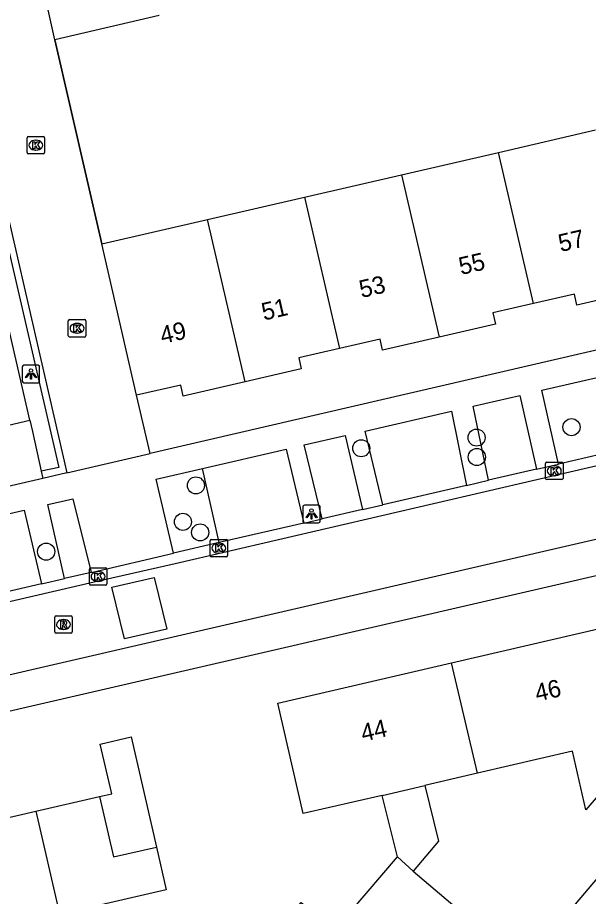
# Model space of a CAD drawing. Extents: x 156414 to 157775, y 382335 to 383765.
# Drawn here: x 156885.5 to 156918.1, y 382647.8 to 382698 of the extents above; entities that cross this region are included whole.
import ezdxf

# ---------------------------------------------------------------- set-up
doc = ezdxf.new("R2010")
doc.units = 0
for name, color, linetype in [('IMGEO_Boom', 7, 'Continuous'), ('IMGEO_Groenvoorziening', 7, 'Continuous'), ('IMGEO_Kolk', 7, 'Continuous'), ('IMGEO_Lichtpunt', 7, 'Continuous'), ('IMGEO_Muur', 7, 'Continuous'), ('IMGEO_Pand', 7, 'Continuous'), ('IMGEO_Pand_nummerreeks', 7, 'Continuous'), ('IMGEO_Rijbaan_lokaal_gesloten', 7, 'Continuous'), ('IMGEO_Rijbaan_lokaal_open', 7, 'Continuous'), ('IMGEO_Rioolput', 7, 'Continuous'), ('IMGEO_Voetpad_open', 7, 'Continuous')]:
    doc.layers.add(name, color=color, linetype=linetype)

msp = doc.modelspace()

# ---------------------------------------------------------------- linework, layer by layer
at = {"layer": 'IMGEO_Boom'}
for centre in [(156917.155, 382674.59), (156911.726, 382673.992), (156905.127, 382673.384), (156911.738, 382672.882), (156895.672, 382671.259), (156894.929, 382669.175), (156895.917, 382668.574), (156887.106, 382667.473)]:
    msp.add_circle(centre, 0.489, dxfattribs=at)
at = {"layer": 'IMGEO_Groenvoorziening'}
msp.add_lwpolyline([(156886.175, 382674.984), (156886.321, 382674.35), (156886.829, 382672.067)], dxfattribs=at)
at = {"layer": 'IMGEO_Kolk'}
for p, q in [((156886.013, 382690.281), (156886.013, 382691.133)), ((156886.088, 382691.207), (156886.94, 382691.207)), ((156887.014, 382691.133), (156887.014, 382690.281)), ((156886.501, 382690.987), (156886.526, 382690.987)), ((156886.94, 382690.207), (156886.088, 382690.207)), ((156886.524, 382690.427), (156886.499, 382690.427)), ((156888.373, 382679.817), (156888.373, 382680.669)), ((156888.448, 382680.743), (156889.3, 382680.743)), ((156889.374, 382680.669), (156889.374, 382679.817)), ((156888.861, 382680.523), (156888.886, 382680.523)), ((156889.3, 382679.743), (156888.448, 382679.743)), ((156888.884, 382679.963), (156888.859, 382679.963)), ((156915.742, 382672.59), (156916.594, 382672.59)), ((156915.667, 382671.664), (156915.667, 382672.516)), ((156916.155, 382672.37), (156916.18, 382672.37)), ((156916.668, 382672.516), (156916.668, 382671.664)), ((156916.594, 382671.59), (156915.742, 382671.59)), ((156916.178, 382671.81), (156916.153, 382671.81)), ((156896.482, 382667.248), (156896.482, 382668.1)), ((156896.557, 382668.174), (156897.409, 382668.174)), ((156897.483, 382668.1), (156897.483, 382667.248)), ((156896.97, 382667.954), (156896.995, 382667.954)), ((156897.409, 382667.174), (156896.557, 382667.174)), ((156896.993, 382667.394), (156896.968, 382667.394)), ((156889.651, 382666.552), (156890.503, 382666.552)), ((156889.576, 382665.626), (156889.576, 382666.478)), ((156890.064, 382666.332), (156890.089, 382666.332)), ((156890.577, 382666.478), (156890.577, 382665.626)), ((156890.503, 382665.552), (156889.651, 382665.552)), ((156890.087, 382665.772), (156890.062, 382665.772))]:
    msp.add_line(p, q, dxfattribs=at)
for points in [[(156886.013, 382690.281), (156886.013, 382691.133)], [(156886.088, 382691.207), (156886.94, 382691.207)], [(156887.014, 382691.133), (156887.014, 382690.281)], [(156886.334, 382690.907), (156886.457, 382690.907), (156886.457, 382690.756), (156886.587, 382690.907), (156886.751, 382690.907), (156886.605, 382690.756), (156886.758, 382690.507), (156886.606, 382690.507), (156886.521, 382690.671), (156886.457, 382690.604), (156886.457, 382690.507), (156886.334, 382690.507), (156886.334, 382690.907)], [(156886.94, 382690.207), (156886.088, 382690.207)], [(156888.373, 382679.817), (156888.373, 382680.669)], [(156888.448, 382680.743), (156889.3, 382680.743)], [(156889.374, 382680.669), (156889.374, 382679.817)], [(156888.694, 382680.443), (156888.817, 382680.443), (156888.817, 382680.292), (156888.947, 382680.443), (156889.111, 382680.443), (156888.965, 382680.292), (156889.118, 382680.043), (156888.966, 382680.043), (156888.881, 382680.207), (156888.817, 382680.14), (156888.817, 382680.043), (156888.694, 382680.043), (156888.694, 382680.443)], [(156889.3, 382679.743), (156888.448, 382679.743)], [(156915.742, 382672.59), (156916.594, 382672.59)], [(156915.667, 382671.664), (156915.667, 382672.516)], [(156915.988, 382672.29), (156916.111, 382672.29), (156916.111, 382672.139), (156916.241, 382672.29), (156916.405, 382672.29), (156916.259, 382672.139), (156916.412, 382671.89), (156916.26, 382671.89), (156916.175, 382672.054), (156916.111, 382671.987), (156916.111, 382671.89), (156915.988, 382671.89), (156915.988, 382672.29)], [(156916.668, 382672.516), (156916.668, 382671.664)], [(156916.594, 382671.59), (156915.742, 382671.59)], [(156896.482, 382667.248), (156896.482, 382668.1)], [(156896.557, 382668.174), (156897.409, 382668.174)], [(156897.483, 382668.1), (156897.483, 382667.248)], [(156896.803, 382667.874), (156896.926, 382667.874), (156896.926, 382667.723), (156897.056, 382667.874), (156897.22, 382667.874), (156897.074, 382667.723), (156897.227, 382667.474), (156897.075, 382667.474), (156896.99, 382667.638), (156896.926, 382667.571), (156896.926, 382667.474), (156896.803, 382667.474), (156896.803, 382667.874)], [(156897.409, 382667.174), (156896.557, 382667.174)], [(156889.651, 382666.552), (156890.503, 382666.552)], [(156889.576, 382665.626), (156889.576, 382666.478)], [(156889.897, 382666.252), (156890.02, 382666.252), (156890.02, 382666.101), (156890.15, 382666.252), (156890.314, 382666.252), (156890.168, 382666.101), (156890.321, 382665.852), (156890.169, 382665.852), (156890.084, 382666.016), (156890.02, 382665.949), (156890.02, 382665.852), (156889.897, 382665.852), (156889.897, 382666.252)], [(156890.577, 382666.478), (156890.577, 382665.626)], [(156890.503, 382665.552), (156889.651, 382665.552)]]:
    msp.add_lwpolyline(points, dxfattribs=at)
for centre, start, end in [((156886.09, 382691.131), 91.552, 178.448), ((156886.09, 382691.131), 91.552, 178.448), ((156886.938, 382691.131), 1.552, 88.448), ((156886.938, 382691.131), 1.552, 88.448), ((156886.09, 382690.283), 181.552, 268.448), ((156886.09, 382690.283), 181.552, 268.448), ((156886.938, 382690.283), 271.552, 358.448), ((156886.938, 382690.283), 271.552, 358.448), ((156888.45, 382680.667), 91.552, 178.448), ((156888.45, 382680.667), 91.552, 178.448), ((156889.298, 382680.667), 1.552, 88.448), ((156889.298, 382680.667), 1.552, 88.448), ((156888.45, 382679.819), 181.552, 268.448), ((156888.45, 382679.819), 181.552, 268.448), ((156889.298, 382679.819), 271.552, 358.448), ((156889.298, 382679.819), 271.552, 358.448), ((156915.744, 382672.514), 91.552, 178.448), ((156915.744, 382672.514), 91.552, 178.448), ((156916.592, 382672.514), 1.552, 88.448), ((156916.592, 382672.514), 1.552, 88.448), ((156915.744, 382671.666), 181.552, 268.448), ((156915.744, 382671.666), 181.552, 268.448), ((156916.592, 382671.666), 271.552, 358.448), ((156916.592, 382671.666), 271.552, 358.448), ((156896.559, 382668.098), 91.552, 178.448), ((156896.559, 382668.098), 91.552, 178.448), ((156897.407, 382668.098), 1.552, 88.448), ((156897.407, 382668.098), 1.552, 88.448), ((156896.559, 382667.25), 181.552, 268.448), ((156896.559, 382667.25), 181.552, 268.448), ((156897.407, 382667.25), 271.552, 358.448), ((156897.407, 382667.25), 271.552, 358.448), ((156889.653, 382666.476), 91.552, 178.448), ((156889.653, 382666.476), 91.552, 178.448), ((156890.501, 382666.476), 1.552, 88.448), ((156890.501, 382666.476), 1.552, 88.448), ((156889.653, 382665.628), 181.552, 268.448), ((156889.653, 382665.628), 181.552, 268.448), ((156890.501, 382665.628), 271.552, 358.448), ((156890.501, 382665.628), 271.552, 358.448)]:
    msp.add_arc(centre, 0.0765, start, end, dxfattribs=at)
for centre, major_axis, ratio, start_param, end_param in [((156886.5, 382690.707), (-0.387, 0.002), 0.722429, 4.712389, 7.853982), ((156886.525, 382690.707), (-0.39, 0.002), 0.717154, 1.570796, 4.712389), ((156888.86, 382680.243), (-0.387, 0.002), 0.722429, 4.712389, 7.853982), ((156888.885, 382680.243), (-0.39, 0.002), 0.717154, 1.570796, 4.712389), ((156916.154, 382672.09), (-0.387, 0.002), 0.722429, 4.712389, 7.853982), ((156916.179, 382672.09), (-0.39, 0.002), 0.717154, 1.570796, 4.712389), ((156896.969, 382667.674), (-0.387, 0.002), 0.722429, 4.712389, 7.853982), ((156896.994, 382667.674), (-0.39, 0.002), 0.717154, 1.570796, 4.712389), ((156890.063, 382666.052), (-0.387, 0.002), 0.722429, 4.712389, 7.853982), ((156890.088, 382666.052), (-0.39, 0.002), 0.717154, 1.570796, 4.712389)]:
    msp.add_ellipse(centre, major_axis=major_axis, ratio=ratio, start_param=start_param, end_param=end_param, dxfattribs=at)
at = {"layer": 'IMGEO_Lichtpunt'}
for p, q in [((156886.64, 382678.127), (156885.832, 382678.127)), ((156886.64, 382678.127), (156885.832, 382678.127)), ((156885.738, 382678.032), (156885.738, 382677.225)), ((156885.738, 382678.032), (156885.738, 382677.225)), ((156886.734, 382677.225), (156886.734, 382678.032)), ((156886.734, 382677.225), (156886.734, 382678.032)), ((156885.832, 382677.131), (156886.64, 382677.131)), ((156885.832, 382677.131), (156886.64, 382677.131)), ((156901.787, 382670.028), (156901.787, 382669.221)), ((156901.787, 382670.028), (156901.787, 382669.221)), ((156902.689, 382670.123), (156901.881, 382670.123)), ((156902.689, 382670.123), (156901.881, 382670.123)), ((156902.783, 382669.221), (156902.783, 382670.028)), ((156902.783, 382669.221), (156902.783, 382670.028)), ((156901.881, 382669.127), (156902.689, 382669.127)), ((156901.881, 382669.127), (156902.689, 382669.127))]:
    msp.add_line(p, q, dxfattribs=at)
for points in [[(156886.112, 382677.696), (156886.151, 382677.668), (156885.963, 382677.406), (156885.925, 382677.433), (156886.112, 382677.696)], [(156886.214, 382677.648), (156886.261, 382677.648), (156886.261, 382677.326), (156886.214, 382677.326), (156886.214, 382677.648)], [(156886.324, 382677.668), (156886.362, 382677.695), (156886.549, 382677.433), (156886.51, 382677.405), (156886.324, 382677.668)], [(156902.161, 382669.692), (156902.2, 382669.664), (156902.012, 382669.402), (156901.974, 382669.429), (156902.161, 382669.692)], [(156902.263, 382669.644), (156902.31, 382669.644), (156902.31, 382669.322), (156902.263, 382669.322), (156902.263, 382669.644)], [(156902.373, 382669.664), (156902.411, 382669.691), (156902.598, 382669.429), (156902.559, 382669.401), (156902.373, 382669.664)]]:
    msp.add_lwpolyline(points, dxfattribs=at)
for centre in [(156886.237, 382677.83), (156902.286, 382669.826)]:
    msp.add_circle(centre, 0.0994, dxfattribs=at)
for centre, start, end in [((156885.832, 382678.032), 90, 180), ((156885.832, 382678.032), 90, 180), ((156886.64, 382678.032), 0, 90), ((156886.64, 382678.032), 0, 90), ((156885.832, 382677.225), 180, 270), ((156885.832, 382677.225), 180, 270), ((156886.64, 382677.225), 270, 0), ((156886.64, 382677.225), 270, 360), ((156901.881, 382670.028), 90, 180), ((156901.881, 382670.028), 90, 180), ((156902.689, 382670.028), 0, 90), ((156902.689, 382670.028), 0, 90), ((156901.881, 382669.221), 180, 270), ((156901.881, 382669.221), 180, 270), ((156902.689, 382669.221), 270, 0), ((156902.689, 382669.221), 270, 360)]:
    msp.add_arc(centre, 0.0946, start, end, dxfattribs=at)
at = {"layer": 'IMGEO_Muur'}
for points in [[(156882.329, 382697.898), (156888.288, 382671.973)], [(156881.052, 382697.157), (156882.021, 382697.39), (156887.823, 382672.288), (156886.829, 382672.067)], [(156887.6, 382696.735), (156890.292, 382685.06)], [(156886.829, 382672.067), (156886.92, 382671.657)], [(156888.288, 382671.973), (156886.92, 382671.657)]]:
    msp.add_lwpolyline(points, dxfattribs=at)
at = {"layer": 'IMGEO_Pand'}
for points in [[(156887.6, 382696.735), (156887.099, 382698.962)], [(156893.568, 382698.113), (156887.6, 382696.735)], [(156912.975, 382690.296), (156918.534, 382691.579)], [(156907.426, 382689.015), (156912.975, 382690.296)], [(156914.99, 382681.656), (156912.975, 382690.296)], [(156901.877, 382687.734), (156907.426, 382689.015)], [(156907.426, 382689.015), (156909.579, 382679.738)], [(156896.338, 382686.456), (156901.877, 382687.734)], [(156901.877, 382687.734), (156903.884, 382679.092)], [(156890.292, 382685.06), (156896.338, 382686.456)], [(156898.493, 382677.178), (156896.338, 382686.456)], [(156892.274, 382676.411), (156890.292, 382685.06)], [(156886.175, 382674.984), (156884.178, 382683.642)], [(156920.686, 382682.303), (156917.466, 382681.559), (156917.32, 382682.194), (156914.99, 382681.656)], [(156914.99, 382681.656), (156912.653, 382681.116), (156912.799, 382680.482), (156909.579, 382679.738)], [(156909.579, 382679.738), (156906.349, 382678.992), (156906.203, 382679.627), (156903.884, 382679.092)], [(156903.884, 382679.092), (156901.555, 382678.554), (156901.701, 382677.919), (156898.493, 382677.178)], [(156898.493, 382677.178), (156894.949, 382676.361), (156894.803, 382676.995), (156892.274, 382676.411)], [(156880.278, 382672.952), (156883.788, 382673.764), (156883.642, 382674.398), (156886.175, 382674.984)], [(156910.296, 382661.117), (156920.248, 382663.415), (156921.723, 382657.073), (156917.975, 382652.712), (156917.213, 382656.06), (156911.779, 382654.805)], [(156906.321, 382653.541), (156901.81, 382652.497), (156900.348, 382658.819), (156910.296, 382661.117)], [(156911.779, 382654.805), (156910.296, 382661.117)], [(156890.16, 382653.471), (156890.857, 382653.63), (156890.187, 382656.473), (156891.968, 382656.885), (156893.417, 382650.581)], [(156911.779, 382654.805), (156908.761, 382654.108)], [(156906.321, 382653.541), (156908.761, 382654.108)], [(156908.761, 382654.108), (156909.552, 382650.927), (156908.101, 382649.218)], [(156886.514, 382652.638), (156890.16, 382653.471)], [(156890.16, 382653.471), (156890.956, 382650.02), (156893.417, 382650.581)], [(156907.194, 382650.032), (156906.321, 382653.541)], [(156882.804, 382651.789), (156886.514, 382652.638)], [(156886.514, 382652.638), (156887.868, 382646.764), (156889.009, 382646.992)], [(156893.417, 382650.581), (156893.979, 382648.134), (156889.009, 382646.992)], [(156898.776, 382643.996), (156901.698, 382647.416), (156903.623, 382645.833), (156907.194, 382650.032)], [(156908.101, 382649.218), (156907.194, 382650.032)], [(156908.101, 382649.218), (156912.129, 382645.803), (156905.53, 382638.026)]]:
    msp.add_lwpolyline(points, dxfattribs=at)
at = {"layer": 'IMGEO_Rijbaan_lokaal_gesloten'}
for points in [[(156921.083, 382672.955), (156894.488, 382666.782), (156889.852, 382665.724), (156854.261, 382657.483)], [(156855.169, 382653.553), (156921.11, 382668.783)]]:
    msp.add_lwpolyline(points, dxfattribs=at)
at = {"layer": 'IMGEO_Rijbaan_lokaal_open'}
for points in [[(156920.517, 382673.424), (156916.403, 382672.473)], [(156915.16, 382672.186), (156912.407, 382671.55)], [(156915.16, 382672.186), (156916.403, 382672.473)], [(156911.156, 382671.261), (156912.407, 382671.55)], [(156911.156, 382671.261), (156906.355, 382670.152)], [(156905.195, 382669.884), (156906.355, 382670.152)], [(156905.195, 382669.884), (156902.893, 382669.352)], [(156901.846, 382669.111), (156897.006, 382667.993)], [(156901.846, 382669.111), (156902.893, 382669.352)], [(156897.006, 382667.993), (156894.389, 382667.388)], [(156889.682, 382666.277), (156894.389, 382667.388)], [(156889.682, 382666.277), (156888.16, 382665.937)], [(156894.009, 382663.046), (156891.595, 382662.481), (156890.855, 382665.442), (156893.288, 382666.005), (156894.009, 382663.046)], [(156886.834, 382665.63), (156884.449, 382665.077)], [(156886.834, 382665.63), (156888.16, 382665.937)]]:
    msp.add_lwpolyline(points, dxfattribs=at)
at = {"layer": 'IMGEO_Rioolput'}
for p, q in [((156887.594, 382662.882), (156887.594, 382663.734)), ((156887.669, 382663.808), (156888.521, 382663.808)), ((156888.082, 382663.588), (156888.107, 382663.588)), ((156888.595, 382663.734), (156888.595, 382662.882)), ((156888.105, 382663.028), (156888.08, 382663.028)), ((156888.521, 382662.808), (156887.669, 382662.808))]:
    msp.add_line(p, q, dxfattribs=at)
for points in [[(156887.594, 382662.882), (156887.594, 382663.734)], [(156887.669, 382663.808), (156888.521, 382663.808)], [(156888.183, 382663.506), (156887.931, 382663.508), (156887.931, 382663.108)], [(156888.595, 382663.734), (156888.595, 382662.882)], [(156887.931, 382663.108), (156888.055, 382663.108), (156888.055, 382663.27), (156888.066, 382663.27)], [(156888.109, 382663.427), (156888.055, 382663.427), (156888.055, 382663.346)], [(156888.055, 382663.346), (156888.107, 382663.346)], [(156888.113, 382663.241), (156888.184, 382663.108), (156888.324, 382663.108), (156888.259, 382663.234)], [(156888.521, 382662.808), (156887.669, 382662.808)]]:
    msp.add_lwpolyline(points, dxfattribs=at)
for centre, radius, start, end in [((156887.671, 382663.732), 0.0765, 91.552, 178.448), ((156887.671, 382663.732), 0.0765, 91.552, 178.448), ((156888.182, 382663.396), 0.109, 350.3612, 89.416), ((156888.519, 382663.732), 0.0765, 1.552, 88.448), ((156888.519, 382663.732), 0.0765, 1.552, 88.448), ((156888.065, 382663.217), 0.0533, 26.0293, 88.6989), ((156888.091, 382663.535), 0.19, 274.7715, 282.9687), ((156888.115, 382663.331), 0.0964, 77.0061, 93.1865), ((156888.129, 382663.388), 0.0378, 276.6634, 79.6772), ((156888.18, 382663.396), 0.112, 277.5842, 350.9817), ((156888.164, 382663.181), 0.108, 29.5134, 73.7905), ((156887.671, 382662.884), 0.0765, 181.552, 268.448), ((156887.671, 382662.884), 0.0765, 181.552, 268.448), ((156888.519, 382662.884), 0.0765, 271.552, 358.448), ((156888.519, 382662.884), 0.0765, 271.552, 358.448)]:
    msp.add_arc(centre, radius, start, end, dxfattribs=at)
for centre, major_axis, ratio, start_param, end_param in [((156888.081, 382663.308), (-0.387, 0.002), 0.722429, 4.712389, 7.853982), ((156888.106, 382663.308), (-0.39, 0.002), 0.717154, 1.570796, 4.712389)]:
    msp.add_ellipse(centre, major_axis=major_axis, ratio=ratio, start_param=start_param, end_param=end_param, dxfattribs=at)
at = {"layer": 'IMGEO_Voetpad_open'}
for points in [[(156890.292, 382685.06), (156887.6, 382696.735)], [(156943.697, 382678.406), (156937.936, 382683.368), (156932.839, 382682.154), (156932.808, 382682.278), (156893.061, 382673.083)], [(156916.403, 382672.473), (156915.458, 382676.697), (156919.538, 382677.636), (156920.517, 382673.424)], [(156893.061, 382673.083), (156892.419, 382675.776), (156892.274, 382676.411)], [(156912.407, 382671.55), (156911.529, 382675.793), (156914.202, 382676.408), (156915.16, 382672.186)], [(156906.355, 382670.152), (156905.345, 382674.369), (156910.299, 382675.51), (156911.156, 382671.261)], [(156902.893, 382669.352), (156901.87, 382673.57), (156904.21, 382674.108), (156905.195, 382669.884)], [(156888.288, 382671.973), (156893.061, 382673.083)], [(156896.046, 382672.229), (156900.836, 382673.332), (156901.846, 382669.111)], [(156894.389, 382667.388), (156893.39, 382671.618), (156896.046, 382672.229)], [(156897.006, 382667.993), (156896.046, 382672.229)], [(156886.92, 382671.657), (156848.729, 382662.829), (156818.728, 382655.884)], [(156888.16, 382665.937), (156887.197, 382670.165), (156888.634, 382670.501), (156889.682, 382666.277)], [(156884.449, 382665.077), (156883.426, 382669.292), (156885.853, 382669.854), (156886.834, 382665.63)], [(156921.541, 382666.777), (156881.479, 382657.529)], [(156871.455, 382593.202), (156931.633, 382664.111)]]:
    msp.add_lwpolyline(points, dxfattribs=at)

# ---------------------------------------------------------------- texts
at = {"layer": 'IMGEO_Pand_nummerreeks'}
for s, rotation, p in [('57', 13.0005, (156916.529, 382684.598)), ('55', 13.0005, (156910.834, 382683.283)), ('53', 13.0005, (156905.139, 382681.968)), ('51', 13.0005, (156899.554, 382680.678)), ('49', 13.0005, (156893.749, 382679.338)), ('46', 12.8886, (156915.186, 382658.895)), ('44', 13.014, (156905.231, 382656.603))]:
    msp.add_text(s, height=1, rotation=rotation, dxfattribs=at).set_placement(p)

doc.saveas('drawing.dxf')
